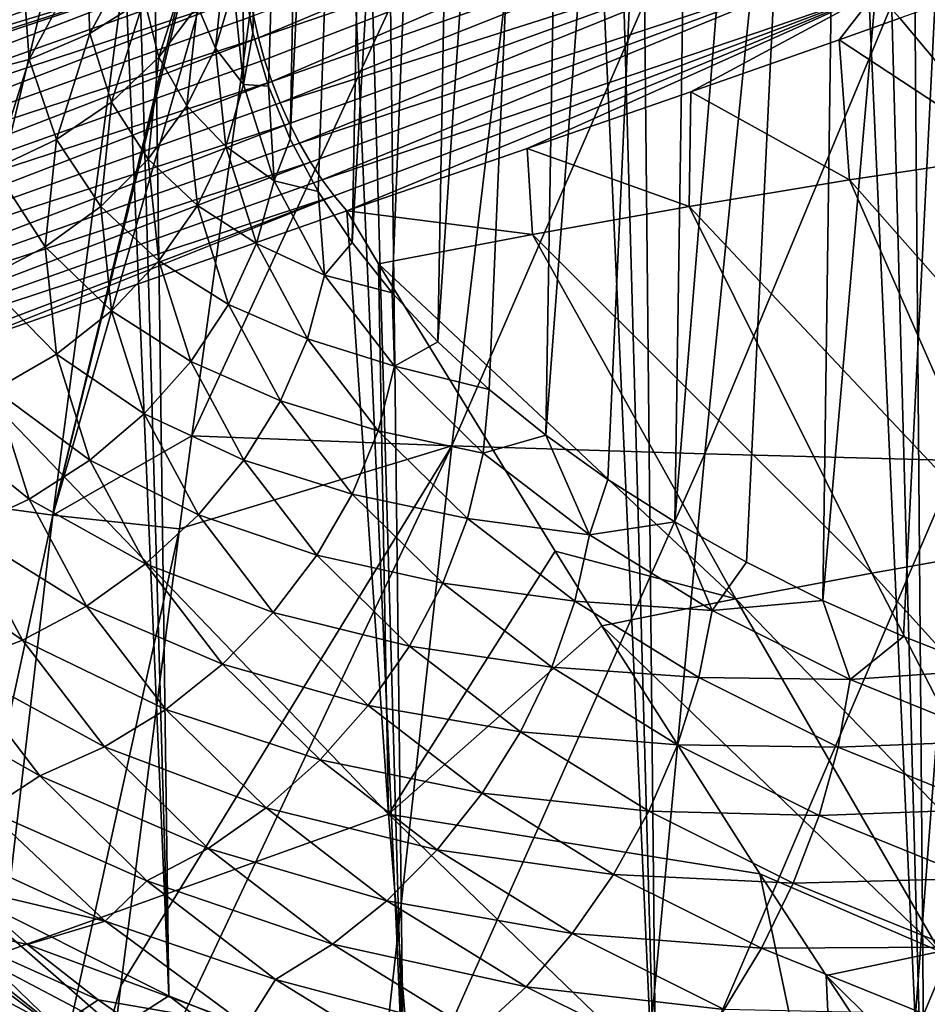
# Model space of a CAD drawing. Header units: metres. Extents: x -109 to 109, y -78 to 121.
# Tile 945 of 1056: x 67.61 to 71.49, y -49.6 to -45.38. Entities that reach past the tile are written whole.
import ezdxf

# ---------------------------------------------------------------- set-up
doc = ezdxf.new("R2010")
doc.units = ezdxf.units.M
doc.layers.add('solid_508554_SW0001', color=7, linetype='CONTINUOUS')

msp = doc.modelspace()

# ---------------------------------------------------------------- linework, layer by layer
at = {"layer": 'solid_508554_SW0001'}
for points in [[(68.245537, -49.560249, 18.027895), (67.310005, -16.800196, -0.912097), (66.841629, -16.553415, -0.48466)], [(67.332489, -49.103725, 18.818617), (68.245537, -49.560249, 18.027895), (66.841629, -16.553415, -0.48466)], [(68.245537, -49.560249, 18.027895), (67.803566, -17.034382, -1.31772), (67.310005, -16.800196, -0.912097)], [(69.249023, -49.966553, 17.324158), (68.320961, -17.255331, -1.700416), (67.803566, -17.034382, -1.31772)], [(68.245537, -49.560249, 18.027895), (69.249023, -49.966553, 17.324158), (67.803566, -17.034382, -1.31772)], [(69.249023, -49.966553, 17.324158), (68.860779, -17.462439, -2.059138), (68.320961, -17.255331, -1.700416)], [(70.331947, -50.318184, 16.715117), (69.421532, -17.655138, -2.392901), (68.860779, -17.462439, -2.059138)], [(69.249023, -49.966553, 17.324158), (70.331947, -50.318184, 16.715117), (68.860779, -17.462439, -2.059138)], [(70.331947, -50.318184, 16.715117), (70.001694, -17.832897, -2.70079), (69.421532, -17.655138, -2.392901)], [(71.482452, -50.61129, 16.207441), (70.599655, -17.995234, -2.981963), (70.001694, -17.832897, -2.70079)], [(70.331947, -50.318184, 16.715117), (71.482452, -50.61129, 16.207441), (70.001694, -17.832897, -2.70079)], [(71.482452, -50.61129, 16.207441), (71.213799, -18.141697, -3.235648), (70.599655, -17.995234, -2.981963)], [(72.687935, -50.842659, 15.806696), (71.84243, -18.271891, -3.461149), (71.213799, -18.141697, -3.235648)], [(71.482452, -50.61129, 16.207441), (72.687935, -50.842659, 15.806696), (71.213799, -18.141697, -3.235648)], [(68.604164, -45.437939, 25.167944), (68.563858, -45.207607, 25.566891), (68.798996, -35.694271, 19.568729)], [(68.604164, -45.437939, 25.167944), (68.798996, -35.694271, 19.568729), (68.955566, -36.138241, 18.799747)], [(68.671181, -45.66671, 24.771702), (68.604164, -45.437939, 25.167944), (68.955566, -36.138241, 18.799747)], [(68.764694, -45.893147, 24.379505), (68.671181, -45.66671, 24.771702), (68.955566, -36.138241, 18.799747)], [(68.764694, -45.893147, 24.379505), (68.955566, -36.138241, 18.799747), (69.214157, -36.570126, 18.051704)], [(68.884377, -46.116478, 23.992682), (68.764694, -45.893147, 24.379505), (69.214157, -36.570126, 18.051704)], [(69.029831, -46.335953, 23.612537), (68.884377, -46.116478, 23.992682), (69.214157, -36.570126, 18.051704)], [(69.029831, -46.335953, 23.612537), (69.214157, -36.570126, 18.051704), (69.571281, -36.984077, 17.334719)], [(69.200562, -46.550831, 23.240362), (69.029831, -46.335953, 23.612537), (69.571281, -36.984077, 17.334719)], [(69.395988, -46.76038, 22.877413), (69.200562, -46.550831, 23.240362), (69.571281, -36.984077, 17.334719)], [(69.395988, -46.76038, 22.877413), (69.571281, -36.984077, 17.334719), (70.022102, -37.3745, 16.658485)], [(69.615456, -46.96389, 22.52492), (69.395988, -46.76038, 22.877413), (70.022102, -37.3745, 16.658485)], [(69.858215, -47.160679, 22.184072), (69.615456, -46.96389, 22.52492), (70.022102, -37.3745, 16.658485)], [(69.858215, -47.160679, 22.184072), (70.022102, -37.3745, 16.658485), (70.560524, -37.736115, 16.03215)], [(70.123451, -47.350079, 21.856026), (69.858215, -47.160679, 22.184072), (70.560524, -37.736115, 16.03215)], [(70.410263, -47.531445, 21.541891), (70.123451, -47.350079, 21.856026), (70.560524, -37.736115, 16.03215)], [(70.410263, -47.531445, 21.541891), (70.560524, -37.736115, 16.03215), (71.179276, -38.06403, 15.464183)], [(70.717682, -47.704163, 21.242729), (70.410263, -47.531445, 21.541891), (71.179276, -38.06403, 15.464183)], [(71.044662, -47.867657, 20.959555), (70.717682, -47.704163, 21.242729), (71.179276, -38.06403, 15.464183)], [(71.044662, -47.867657, 20.959555), (71.179276, -38.06403, 15.464183), (71.869972, -38.353813, 14.962265)], [(71.390106, -48.021362, 20.693323), (71.044662, -47.867657, 20.959555), (71.869972, -38.353813, 14.962265)], [(71.752838, -48.164768, 20.444939), (71.390106, -48.021362, 20.693323), (71.869972, -38.353813, 14.962265)], [(66.649384, -47.327602, 7.110252), (67.284363, -41.944298, 4.706745), (67.86866, -42.051144, 4.541243)], [(67.198586, -47.426373, 6.964877), (66.649384, -47.327602, 7.110252), (67.86866, -42.051144, 4.541243)], [(67.198586, -47.426373, 6.964877), (67.86866, -42.051144, 4.541243), (68.455742, -42.135582, 4.418631)], [(67.74852, -47.502995, 6.863269), (67.198586, -47.426373, 6.964877), (68.455742, -42.135582, 4.418631)], [(67.74852, -47.502995, 6.863269), (68.455742, -42.135582, 4.418631), (69.03875, -42.196152, 4.342894)], [(67.74852, -47.502995, 6.863269), (69.03875, -42.196152, 4.342894), (69.007912, -42.405865, 4.438127)], [(68.798271, -43.855965, 5.099496), (67.74852, -47.502995, 6.863269), (69.007912, -42.405865, 4.438127)], [(66.856728, -45.617825, 45.870827), (67.717262, -45.311405, 46.398289), (66.790535, -42.517178, 43.757198)], [(68.798271, -43.855965, 5.099496), (68.343712, -47.162338, 6.62619), (67.74852, -47.502995, 6.863269)], [(69.846992, -43.912029, 5.027519), (68.343712, -47.162338, 6.62619), (68.798271, -43.855965, 5.099496)], [(69.846992, -43.912029, 5.027519), (69.456726, -47.205715, 6.558185), (68.343712, -47.162338, 6.62619)], [(69.846992, -43.912029, 5.027519), (70.869072, -43.95208, 4.978052), (69.456726, -47.205715, 6.558185)], [(70.869072, -43.95208, 4.978052), (70.539124, -47.240379, 6.507618), (69.456726, -47.205715, 6.558185)], [(70.869072, -43.95208, 4.978052), (71.892441, -43.982014, 4.935637), (70.539124, -47.240379, 6.507618)], [(71.892441, -43.982014, 4.935637), (71.622559, -47.268047, 6.46439), (70.539124, -47.240379, 6.507618)], [(68.606865, -45.365498, 47.069988), (68.628372, -45.45924, 47.08873), (70.940826, -44.486542, 48.439457)], [(68.628372, -45.45924, 47.08873), (70.980858, -44.65279, 48.47596), (70.940826, -44.486542, 48.439457)], [(68.628372, -45.45924, 47.08873), (68.654854, -45.552994, 47.099255), (70.980858, -44.65279, 48.47596)], [(68.654854, -45.552994, 47.099255), (68.686043, -45.645855, 47.101463), (70.980858, -44.65279, 48.47596)], [(68.686043, -45.645855, 47.101463), (71.035889, -44.818459, 48.485832), (70.980858, -44.65279, 48.47596)], [(68.686043, -45.645855, 47.101463), (68.721649, -45.736938, 47.095333), (71.035889, -44.818459, 48.485832)], [(68.721649, -45.736938, 47.095333), (71.104256, -44.978485, 48.468777), (71.035889, -44.818459, 48.485832)], [(67.892853, -45.095074, 29.264925), (68.145653, -44.996883, 29.113388), (67.907677, -45.440952, 28.344238)], [(67.907677, -45.440952, 28.344238), (68.145653, -44.996883, 29.113388), (68.140182, -45.292431, 28.201424)], [(68.721649, -45.736938, 47.095333), (68.761322, -45.825367, 47.080929), (71.104256, -44.978485, 48.468777)], [(68.761322, -45.825367, 47.080929), (68.804695, -45.910286, 47.05838), (71.104256, -44.978485, 48.468777)], [(68.804695, -45.910286, 47.05838), (71.183861, -45.127972, 48.425316), (71.104256, -44.978485, 48.468777)], [(68.573975, -45.093288, 46.966656), (65.991585, -45.928242, 45.334877), (65.11824, -46.244179, 44.788204)], [(65.124092, -46.415909, 44.878075), (68.573975, -45.093288, 46.966656), (65.11824, -46.244179, 44.788204)], [(65.124092, -46.415909, 44.878075), (68.579536, -45.181641, 47.008656), (68.573975, -45.093288, 46.966656)], [(68.573975, -45.093288, 46.966656), (66.856728, -45.617825, 45.870827), (65.991585, -45.928242, 45.334877)], [(68.573975, -45.093288, 46.966656), (67.717262, -45.311405, 46.398289), (66.856728, -45.617825, 45.870827)], [(67.619415, -45.152584, 29.400717), (67.892853, -45.095074, 29.264925), (67.647675, -45.552578, 28.472502)], [(67.647675, -45.552578, 28.472502), (67.892853, -45.095074, 29.264925), (67.907677, -45.440952, 28.344238)], [(68.367165, -45.322571, 27.15403), (68.488846, -45.081661, 27.000174), (68.444717, -45.502663, 26.270975)], [(68.488846, -45.081661, 27.000174), (68.521362, -45.241936, 26.120443), (68.444717, -45.502663, 26.270975)], [(68.140182, -45.292431, 28.201424), (68.339584, -45.110603, 28.047504), (68.20298, -45.541851, 27.30056)], [(68.20298, -45.541851, 27.30056), (68.339584, -45.110603, 28.047504), (68.367165, -45.322571, 27.15403)], [(68.804695, -45.910286, 47.05838), (68.851341, -45.990887, 47.027908), (71.183861, -45.127972, 48.425316)], [(68.851341, -45.990887, 47.027908), (68.900818, -46.066395, 46.989807), (71.183861, -45.127972, 48.425316)], [(68.900818, -46.066395, 46.989807), (71.27227, -45.262356, 48.356773), (71.183861, -45.127972, 48.425316)], [(65.124092, -46.415909, 44.878075), (68.590538, -45.272667, 47.043213), (68.579536, -45.181641, 47.008656)], [(67.331947, -45.168022, 29.517487), (67.619415, -45.152584, 29.400717), (67.366455, -45.624622, 28.583118)], [(67.366455, -45.624622, 28.583118), (67.619415, -45.152584, 29.400717), (67.647675, -45.552578, 28.472502)], [(68.565071, -45.658932, 25.398184), (68.521362, -45.241936, 26.120443), (68.563858, -45.207607, 25.566891)], [(68.565071, -45.658932, 25.398184), (68.563858, -45.207607, 25.566891), (68.604164, -45.437939, 25.167944)], [(68.444717, -45.502663, 26.270975), (68.521362, -45.241936, 26.120443), (68.565071, -45.658932, 25.398184)], [(68.900818, -46.066395, 46.989807), (68.952652, -46.136082, 46.944439), (71.27227, -45.262356, 48.356773)], [(68.952652, -46.136082, 46.944439), (69.006248, -46.199604, 46.892498), (71.27227, -45.262356, 48.356773)], [(71.27227, -45.262356, 48.356773), (69.006248, -46.199604, 46.892498), (69.778801, -45.93314, 47.350773)], [(71.27227, -45.262356, 48.356773), (69.778801, -45.93314, 47.350773), (70.478867, -45.690552, 47.759609)], [(71.27227, -45.262356, 48.356773), (70.478867, -45.690552, 47.759609), (71.114143, -45.467396, 48.122837)], [(71.27227, -45.262356, 48.356773), (71.114143, -45.467396, 48.122837), (71.37355, -45.37508, 48.269058)], [(71.864639, -45.961777, 47.679199), (71.693451, -45.26009, 48.447823), (71.37355, -45.37508, 48.269058)], [(65.151794, -46.5979, 44.939117), (68.590538, -45.272667, 47.043213), (65.124092, -46.415909, 44.878075)], [(65.151794, -46.5979, 44.939117), (68.606865, -45.365498, 47.069988), (68.590538, -45.272667, 47.043213)], [(67.907677, -45.440952, 28.344238), (68.140182, -45.292431, 28.201424), (68.000244, -45.734219, 27.436228)], [(68.000244, -45.734219, 27.436228), (68.140182, -45.292431, 28.201424), (68.20298, -45.541851, 27.30056)], [(68.20298, -45.541851, 27.30056), (68.367165, -45.322571, 27.15403), (68.322372, -45.749966, 26.413755)], [(68.367165, -45.322571, 27.15403), (68.444717, -45.502663, 26.270975), (68.322372, -45.749966, 26.413755)], [(65.151794, -46.5979, 44.939117), (68.628372, -45.45924, 47.08873), (68.606865, -45.365498, 47.069988)], [(71.864639, -45.961777, 47.679199), (71.37355, -45.37508, 48.269058), (71.114143, -45.467396, 48.122837)], [(68.565071, -45.658932, 25.398184), (68.604164, -45.437939, 25.167944), (68.671181, -45.66671, 24.771702)], [(65.200325, -46.783283, 44.969017), (68.628372, -45.45924, 47.08873), (65.151794, -46.5979, 44.939117)], [(65.200325, -46.783283, 44.969017), (68.654854, -45.552994, 47.099255), (68.628372, -45.45924, 47.08873)], [(67.647675, -45.552578, 28.472502), (67.907677, -45.440952, 28.344238), (67.76384, -45.895023, 27.557758)], [(67.76384, -45.895023, 27.557758), (67.907677, -45.440952, 28.344238), (68.000244, -45.734219, 27.436228)], [(71.157639, -46.06699, 47.452095), (71.114143, -45.467396, 48.122837), (70.478867, -45.690552, 47.759609)], [(71.157639, -46.06699, 47.452095), (71.864639, -45.961777, 47.679199), (71.114143, -45.467396, 48.122837)], [(68.322372, -45.749966, 26.413755), (68.444717, -45.502663, 26.270975), (68.488846, -45.923668, 25.541777)], [(68.488846, -45.923668, 25.541777), (68.444717, -45.502663, 26.270975), (68.565071, -45.658932, 25.398184)], [(65.200325, -46.783283, 44.969017), (68.686043, -45.645855, 47.101463), (68.654854, -45.552994, 47.099255)], [(67.366455, -45.624622, 28.583118), (67.647675, -45.552578, 28.472502), (67.499489, -46.020393, 27.662224)], [(67.499489, -46.020393, 27.662224), (67.647675, -45.552578, 28.472502), (67.76384, -45.895023, 27.557758)], [(68.000244, -45.734219, 27.436228), (68.20298, -45.541851, 27.30056), (68.15728, -45.977879, 26.54534)], [(68.20298, -45.541851, 27.30056), (68.322372, -45.749966, 26.413755), (68.15728, -45.977879, 26.54534)], [(65.267853, -46.965076, 44.966652), (68.686043, -45.645855, 47.101463), (65.200325, -46.783283, 44.969017)], [(65.267853, -46.965076, 44.966652), (68.721649, -45.736938, 47.095333), (68.686043, -45.645855, 47.101463)], [(68.488846, -45.923668, 25.541777), (68.565071, -45.658932, 25.398184), (68.695717, -46.071362, 24.683836)], [(68.695717, -46.071362, 24.683836), (68.565071, -45.658932, 25.398184), (68.671181, -45.66671, 24.771702)], [(68.695717, -46.071362, 24.683836), (68.671181, -45.66671, 24.771702), (68.764694, -45.893147, 24.379505)], [(70.471489, -46.18121, 47.203732), (70.478867, -45.690552, 47.759609), (69.778801, -45.93314, 47.350773)], [(70.471489, -46.18121, 47.203732), (71.157639, -46.06699, 47.452095), (70.478867, -45.690552, 47.759609)], [(67.76384, -45.895023, 27.557758), (68.000244, -45.734219, 27.436228), (67.953423, -46.180897, 26.662554)], [(68.000244, -45.734219, 27.436228), (68.15728, -45.977879, 26.54534), (67.953423, -46.180897, 26.662554)], [(65.267853, -46.965076, 44.966652), (68.761322, -45.825367, 47.080929), (68.721649, -45.736938, 47.095333)], [(68.15728, -45.977879, 26.54534), (68.322372, -45.749966, 26.413755), (68.367165, -46.177364, 25.673481)], [(68.367165, -46.177364, 25.673481), (68.322372, -45.749966, 26.413755), (68.488846, -45.923668, 25.541777)], [(65.351837, -47.136448, 44.93211), (68.761322, -45.825367, 47.080929), (65.267853, -46.965076, 44.966652)], [(65.351837, -47.136448, 44.93211), (68.804695, -45.910286, 47.05838), (68.761322, -45.825367, 47.080929)], [(67.499489, -46.020393, 27.662224), (67.76384, -45.895023, 27.557758), (67.715721, -46.35413, 26.762568)], [(67.76384, -45.895023, 27.557758), (67.953423, -46.180897, 26.662554), (67.715721, -46.35413, 26.762568)], [(68.695717, -46.071362, 24.683836), (68.764694, -45.893147, 24.379505), (68.884377, -46.116478, 23.992682)], [(65.351837, -47.136448, 44.93211), (68.851341, -45.990887, 47.027908), (68.804695, -45.910286, 47.05838)], [(68.367165, -46.177364, 25.673481), (68.488846, -45.923668, 25.541777), (68.620743, -46.340057, 24.820566)], [(68.620743, -46.340057, 24.820566), (68.488846, -45.923668, 25.541777), (68.695717, -46.071362, 24.683836)], [(69.802025, -46.301357, 46.939999), (69.778801, -45.93314, 47.350773), (69.006248, -46.199604, 46.892498)], [(69.802025, -46.301357, 46.939999), (70.471489, -46.18121, 47.203732), (69.778801, -45.93314, 47.350773)], [(67.953423, -46.180897, 26.662554), (68.15728, -45.977879, 26.54534), (68.20298, -46.413902, 25.790121)], [(68.20298, -46.413902, 25.790121), (68.15728, -45.977879, 26.54534), (68.367165, -46.177364, 25.673481)], [(72.466499, -47.548351, 45.92551), (71.864639, -45.961777, 47.679199), (71.157639, -46.06699, 47.452095)], [(65.449127, -47.290947, 44.866692), (68.851341, -45.990887, 47.027908), (65.351837, -47.136448, 44.93211)], [(65.449127, -47.290947, 44.866692), (68.900818, -46.066395, 46.989807), (68.851341, -45.990887, 47.027908)], [(67.499489, -46.020393, 27.662224), (67.715721, -46.35413, 26.762568), (67.449913, -46.493389, 26.84297)], [(65.449127, -47.290947, 44.866692), (68.952652, -46.136082, 46.944439), (68.900818, -46.066395, 46.989807)], [(68.620743, -46.340057, 24.820566), (68.695717, -46.071362, 24.683836), (68.911865, -46.474705, 23.985228)], [(68.911865, -46.474705, 23.985228), (68.695717, -46.071362, 24.683836), (68.884377, -46.116478, 23.992682)], [(71.851166, -47.645359, 45.733562), (71.157639, -46.06699, 47.452095), (70.471489, -46.18121, 47.203732)], [(71.851166, -47.645359, 45.733562), (72.466499, -47.548351, 45.92551), (71.157639, -46.06699, 47.452095)], [(65.449127, -47.290947, 44.866692), (65.556076, -47.422787, 44.772839), (68.952652, -46.136082, 46.944439)], [(68.952652, -46.136082, 46.944439), (65.556076, -47.422787, 44.772839), (67.281921, -46.803471, 45.845932)], [(68.952652, -46.136082, 46.944439), (67.281921, -46.803471, 45.845932), (69.006248, -46.199604, 46.892498)], [(68.911865, -46.474705, 23.985228), (68.884377, -46.116478, 23.992682), (69.029831, -46.335953, 23.612537)], [(67.715721, -46.35413, 26.762568), (67.953423, -46.180897, 26.662554), (68.000244, -46.627579, 25.88888)], [(68.000244, -46.627579, 25.88888), (67.953423, -46.180897, 26.662554), (68.20298, -46.413902, 25.790121)], [(68.20298, -46.413902, 25.790121), (68.367165, -46.177364, 25.673481), (68.501068, -46.600079, 24.941319)], [(68.501068, -46.600079, 24.941319), (68.367165, -46.177364, 25.673481), (68.620743, -46.340057, 24.820566)], [(71.253944, -47.750553, 45.523529), (70.471489, -46.18121, 47.203732), (69.802025, -46.301357, 46.939999)], [(71.253944, -47.750553, 45.523529), (71.851166, -47.645359, 45.733562), (70.471489, -46.18121, 47.203732)], [(69.006248, -46.199604, 46.892498), (67.281921, -46.803471, 45.845932), (69.185844, -48.782421, 43.951946)], [(69.143112, -46.426487, 46.666122), (69.006248, -46.199604, 46.892498), (69.185844, -48.782421, 43.951946)], [(69.802025, -46.301357, 46.939999), (69.006248, -46.199604, 46.892498), (69.143112, -46.426487, 46.666122)], [(70.671219, -47.861031, 45.300331), (69.802025, -46.301357, 46.939999), (69.143112, -46.426487, 46.666122)], [(70.671219, -47.861031, 45.300331), (71.253944, -47.750553, 45.523529), (69.802025, -46.301357, 46.939999)], [(67.449913, -46.493389, 26.84297), (67.715721, -46.35413, 26.762568), (67.76384, -46.813232, 25.967377)], [(67.76384, -46.813232, 25.967377), (67.715721, -46.35413, 26.762568), (68.000244, -46.627579, 25.88888)], [(68.501068, -46.600079, 24.941319), (68.620743, -46.340057, 24.820566), (68.838966, -46.747272, 24.115248)], [(68.838966, -46.747272, 24.115248), (68.620743, -46.340057, 24.820566), (68.911865, -46.474705, 23.985228)], [(68.911865, -46.474705, 23.985228), (69.029831, -46.335953, 23.612537), (69.200562, -46.550831, 23.240362)], [(68.000244, -46.627579, 25.88888), (68.20298, -46.413902, 25.790121), (68.339584, -46.845154, 25.043177)], [(68.339584, -46.845154, 25.043177), (68.20298, -46.413902, 25.790121), (68.501068, -46.600079, 24.941319)], [(69.898285, -47.656357, 45.404556), (69.143112, -46.426487, 46.666122), (69.185844, -48.782421, 43.951946)], [(70.671219, -47.861031, 45.300331), (69.143112, -46.426487, 46.666122), (69.898285, -47.656357, 45.404556)], [(68.838966, -46.747272, 24.115248), (68.911865, -46.474705, 23.985228), (69.211151, -46.864536, 23.310015)], [(69.211151, -46.864536, 23.310015), (68.911865, -46.474705, 23.985228), (69.200562, -46.550831, 23.240362)], [(67.499489, -46.966385, 26.023718), (67.449913, -46.493389, 26.84297), (67.76384, -46.813232, 25.967377)], [(69.211151, -46.864536, 23.310015), (69.200562, -46.550831, 23.240362), (69.395988, -46.76038, 22.877413)], [(68.339584, -46.845154, 25.043177), (68.501068, -46.600079, 24.941319), (68.72261, -47.013481, 24.225286)], [(68.72261, -47.013481, 24.225286), (68.501068, -46.600079, 24.941319), (68.838966, -46.747272, 24.115248)], [(67.76384, -46.813232, 25.967377), (68.000244, -46.627579, 25.88888), (68.140182, -47.069366, 25.123684)], [(68.140182, -47.069366, 25.123684), (68.000244, -46.627579, 25.88888), (68.339584, -46.845154, 25.043177)], [(68.72261, -47.013481, 24.225286), (68.838966, -46.747272, 24.115248), (69.141129, -47.140854, 23.433548)], [(69.141129, -47.140854, 23.433548), (68.838966, -46.747272, 24.115248), (69.211151, -46.864536, 23.310015)], [(69.211151, -46.864536, 23.310015), (69.395988, -46.76038, 22.877413), (69.615456, -46.96389, 22.52492)], [(69.185844, -48.782421, 43.951946), (67.281921, -46.803471, 45.845932), (67.459778, -49.401554, 42.890537)], [(67.499489, -46.966385, 26.023718), (67.76384, -46.813232, 25.967377), (67.907677, -47.267307, 25.180899)], [(67.907677, -47.267307, 25.180899), (67.76384, -46.813232, 25.967377), (68.140182, -47.069366, 25.123684)], [(68.140182, -47.069366, 25.123684), (68.339584, -46.845154, 25.043177), (68.565598, -47.266899, 24.312689)], [(68.565598, -47.266899, 24.312689), (68.339584, -46.845154, 25.043177), (68.72261, -47.013481, 24.225286)], [(69.141129, -47.140854, 23.433548), (69.211151, -46.864536, 23.310015), (69.590294, -47.236595, 22.665592)], [(69.590294, -47.236595, 22.665592), (69.211151, -46.864536, 23.310015), (69.615456, -46.96389, 22.52492)], [(67.213554, -47.083344, 26.056541), (67.499489, -46.966385, 26.023718), (67.647675, -47.4342, 25.21344)], [(67.647675, -47.4342, 25.21344), (67.499489, -46.966385, 26.023718), (67.907677, -47.267307, 25.180899)], [(69.590294, -47.236595, 22.665592), (69.615456, -46.96389, 22.52492), (69.858215, -47.160679, 22.184072)], [(68.565598, -47.266899, 24.312689), (68.72261, -47.013481, 24.225286), (69.029366, -47.413036, 23.533232)], [(69.029366, -47.413036, 23.533232), (68.72261, -47.013481, 24.225286), (69.141129, -47.140854, 23.433548)], [(67.907677, -47.267307, 25.180899), (68.140182, -47.069366, 25.123684), (68.371719, -47.501415, 24.375347)], [(68.371719, -47.501415, 24.375347), (68.140182, -47.069366, 25.123684), (68.565598, -47.266899, 24.312689)], [(67.366455, -47.566017, 25.220524), (67.213554, -47.083344, 26.056541), (67.647675, -47.4342, 25.21344)], [(68.343712, -47.162338, 6.62619), (68.291199, -47.560478, 6.811786), (67.74852, -47.502995, 6.863269)], [(69.456726, -47.205715, 6.558185), (68.291199, -47.560478, 6.811786), (68.343712, -47.162338, 6.62619)], [(69.029366, -47.413036, 23.533232), (69.141129, -47.140854, 23.433548), (69.523918, -47.516483, 22.782934)], [(69.523918, -47.516483, 22.782934), (69.141129, -47.140854, 23.433548), (69.590294, -47.236595, 22.665592)], [(70.045143, -47.5868, 22.059021), (69.590294, -47.236595, 22.665592), (69.858215, -47.160679, 22.184072)], [(70.045143, -47.5868, 22.059021), (69.858215, -47.160679, 22.184072), (70.123451, -47.350079, 21.856026)], [(69.456726, -47.205715, 6.558185), (67.923683, -50.457726, 8.173759), (68.040215, -49.516781, 7.729228)], [(69.456726, -47.205715, 6.558185), (69.093819, -50.487083, 8.109516), (67.923683, -50.457726, 8.173759)], [(69.456726, -47.205715, 6.558185), (68.040215, -49.516781, 7.729228), (68.291199, -47.560478, 6.811786)], [(69.456726, -47.205715, 6.558185), (70.539124, -47.240379, 6.507618), (69.093819, -50.487083, 8.109516)], [(70.539124, -47.240379, 6.507618), (70.232323, -50.513432, 8.055552), (69.093819, -50.487083, 8.109516)], [(69.523918, -47.516483, 22.782934), (69.590294, -47.236595, 22.665592), (70.045143, -47.5868, 22.059021)], [(70.539124, -47.240379, 6.507618), (71.622559, -47.268047, 6.46439), (70.232323, -50.513432, 8.055552)], [(67.647675, -47.4342, 25.21344), (67.907677, -47.267307, 25.180899), (68.145653, -47.711372, 24.411749)], [(68.145653, -47.711372, 24.411749), (67.907677, -47.267307, 25.180899), (68.371719, -47.501415, 24.375347)], [(68.371719, -47.501415, 24.375347), (68.565598, -47.266899, 24.312689), (68.87854, -47.674522, 23.606665)], [(68.87854, -47.674522, 23.606665), (68.565598, -47.266899, 24.312689), (69.029366, -47.413036, 23.533232)], [(71.622559, -47.268047, 6.46439), (71.371605, -50.537846, 8.010161), (70.232323, -50.513432, 8.055552)], [(71.622559, -47.268047, 6.46439), (72.70639, -47.290043, 6.427375), (71.371605, -50.537846, 8.010161)], [(72.70639, -47.290043, 6.427375), (72.511253, -50.559204, 7.973193), (71.371605, -50.537846, 8.010161)], [(70.045143, -47.5868, 22.059021), (70.123451, -47.350079, 21.856026), (70.410263, -47.531445, 21.541891)], [(68.87854, -47.674522, 23.606665), (69.029366, -47.413036, 23.533232), (69.417961, -47.794373, 22.872738)], [(69.417961, -47.794373, 22.872738), (69.029366, -47.413036, 23.533232), (69.523918, -47.516483, 22.782934)], [(66.605026, -52.782047, 9.457336), (67.198586, -47.426373, 6.964877), (67.74852, -47.502995, 6.863269)], [(67.366455, -47.566017, 25.220524), (67.647675, -47.4342, 25.21344), (67.892853, -47.891705, 24.421017)], [(67.892853, -47.891705, 24.421017), (67.647675, -47.4342, 25.21344), (68.145653, -47.711372, 24.411749)], [(67.123322, -52.852509, 9.373335), (66.605026, -52.782047, 9.457336), (67.74852, -47.502995, 6.863269)], [(67.123322, -52.852509, 9.373335), (67.74852, -47.502995, 6.863269), (68.291199, -47.560478, 6.811786)], [(68.145653, -47.711372, 24.411749), (68.371719, -47.501415, 24.375347), (68.692314, -47.919003, 23.652071)], [(68.692314, -47.919003, 23.652071), (68.371719, -47.501415, 24.375347), (68.87854, -47.674522, 23.606665)], [(69.417961, -47.794373, 22.872738), (69.523918, -47.516483, 22.782934), (69.983139, -47.870052, 22.170538)], [(69.983139, -47.870052, 22.170538), (69.523918, -47.516483, 22.782934), (70.045143, -47.5868, 22.059021)], [(70.570717, -47.911312, 21.49695), (70.045143, -47.5868, 22.059021), (70.410263, -47.531445, 21.541891)], [(70.570717, -47.911312, 21.49695), (70.410263, -47.531445, 21.541891), (70.717682, -47.704163, 21.242729)], [(67.070793, -47.659584, 25.201977), (67.366455, -47.566017, 25.220524), (67.619415, -48.038059, 24.402925)], [(67.123322, -52.852509, 9.373335), (68.291199, -47.560478, 6.811786), (68.040215, -49.516781, 7.729228)], [(67.619415, -48.038059, 24.402925), (67.366455, -47.566017, 25.220524), (67.892853, -47.891705, 24.421017)], [(69.983139, -47.870052, 22.170538), (70.045143, -47.5868, 22.059021), (70.570717, -47.911312, 21.49695)], [(67.331947, -48.146904, 24.357912), (67.070793, -47.659584, 25.201977), (67.619415, -48.038059, 24.402925)], [(70.09848, -47.976116, 45.066521), (69.898285, -47.656357, 45.404556), (69.185844, -48.782421, 43.951946)], [(70.671219, -47.861031, 45.300331), (69.898285, -47.656357, 45.404556), (70.09848, -47.976116, 45.066521)], [(72.546455, -49.180477, 43.9786), (71.851166, -47.645359, 45.733562), (71.253944, -47.750553, 45.523529)], [(67.892853, -47.891705, 24.421017), (68.145653, -47.711372, 24.411749), (68.475159, -48.140572, 23.668356)], [(68.475159, -48.140572, 23.668356), (68.145653, -47.711372, 24.411749), (68.692314, -47.919003, 23.652071)], [(68.692314, -47.919003, 23.652071), (68.87854, -47.674522, 23.606665), (69.274994, -48.063557, 22.932835)], [(69.274994, -48.063557, 22.932835), (68.87854, -47.674522, 23.606665), (69.417961, -47.794373, 22.872738)], [(70.570717, -47.911312, 21.49695), (70.717682, -47.704163, 21.242729), (71.044662, -47.867657, 20.959555)], [(72.039284, -49.273464, 43.804016), (71.253944, -47.750553, 45.523529), (70.671219, -47.861031, 45.300331)], [(72.039284, -49.273464, 43.804016), (72.546455, -49.180477, 43.9786), (71.253944, -47.750553, 45.523529)], [(69.274994, -48.063557, 22.932835), (69.417961, -47.794373, 22.872738), (69.884155, -48.153313, 22.25104)], [(69.884155, -48.153313, 22.25104), (69.417961, -47.794373, 22.872738), (69.983139, -47.870052, 22.170538)], [(69.884155, -48.153313, 22.25104), (69.983139, -47.870052, 22.170538), (70.513756, -48.197681, 21.603065)], [(70.513756, -48.197681, 21.603065), (69.983139, -47.870052, 22.170538), (70.570717, -47.911312, 21.49695)], [(71.544609, -49.371082, 43.618446), (70.671219, -47.861031, 45.300331), (70.09848, -47.976116, 45.066521)], [(71.161247, -48.206577, 20.985533), (70.570717, -47.911312, 21.49695), (71.044662, -47.867657, 20.959555)], [(71.544609, -49.371082, 43.618446), (72.039284, -49.273464, 43.804016), (70.671219, -47.861031, 45.300331)], [(71.161247, -48.206577, 20.985533), (71.044662, -47.867657, 20.959555), (71.390106, -48.021362, 20.693323)], [(67.619415, -48.038059, 24.402925), (67.892853, -47.891705, 24.421017), (68.23233, -48.333889, 23.655128)], [(68.23233, -48.333889, 23.655128), (67.892853, -47.891705, 24.421017), (68.475159, -48.140572, 23.668356)], [(68.475159, -48.140572, 23.668356), (68.692314, -47.919003, 23.652071), (69.098442, -48.317543, 22.961777)], [(69.098442, -48.317543, 22.961777), (68.692314, -47.919003, 23.652071), (69.274994, -48.063557, 22.932835)], [(70.513756, -48.197681, 21.603065), (70.570717, -47.911312, 21.49695), (71.161247, -48.206577, 20.985533)], [(70.775215, -49.037571, 43.91235), (70.09848, -47.976116, 45.066521), (69.185844, -48.782421, 43.951946)], [(71.544609, -49.371082, 43.618446), (70.09848, -47.976116, 45.066521), (70.775215, -49.037571, 43.91235)], [(67.331947, -48.146904, 24.357912), (67.619415, -48.038059, 24.402925), (67.969681, -48.494293, 23.612705)], [(67.969681, -48.494293, 23.612705), (67.619415, -48.038059, 24.402925), (68.23233, -48.333889, 23.655128)], [(71.161247, -48.206577, 20.985533), (71.390106, -48.021362, 20.693323), (71.752838, -48.164768, 20.444939)], [(69.098442, -48.317543, 22.961777), (69.274994, -48.063557, 22.932835), (69.750595, -48.429741, 22.298586)], [(69.750595, -48.429741, 22.298586), (69.274994, -48.063557, 22.932835), (69.884155, -48.153313, 22.25104)], [(67.69355, -48.617905, 23.542112), (67.069984, -48.264435, 24.202501), (67.331947, -48.146904, 24.357912)], [(67.69355, -48.617905, 23.542112), (67.331947, -48.146904, 24.357912), (67.969681, -48.494293, 23.612705)], [(68.23233, -48.333889, 23.655128), (68.475159, -48.140572, 23.668356), (68.892593, -48.550198, 22.958864)], [(68.892593, -48.550198, 22.958864), (68.475159, -48.140572, 23.668356), (69.098442, -48.317543, 22.961777)], [(69.750595, -48.429741, 22.298586), (69.884155, -48.153313, 22.25104), (70.422836, -48.48592, 21.67495)], [(70.422836, -48.48592, 21.67495), (69.884155, -48.153313, 22.25104), (70.513756, -48.197681, 21.603065)], [(71.810272, -48.469364, 20.530376), (71.161247, -48.206577, 20.985533), (71.752838, -48.164768, 20.444939)], [(70.422836, -48.48592, 21.67495), (70.513756, -48.197681, 21.603065), (71.109962, -48.495785, 21.086737)], [(71.109962, -48.495785, 21.086737), (70.513756, -48.197681, 21.603065), (71.161247, -48.206577, 20.985533)], [(71.109962, -48.495785, 21.086737), (71.161247, -48.206577, 20.985533), (71.810272, -48.469364, 20.530376)], [(67.69355, -48.617905, 23.542112), (67.468269, -48.764942, 23.335598), (67.069984, -48.264435, 24.202501)], [(67.969681, -48.494293, 23.612705), (68.23233, -48.333889, 23.655128), (68.662392, -48.755913, 22.924168)], [(68.662392, -48.755913, 22.924168), (68.23233, -48.333889, 23.655128), (68.892593, -48.550198, 22.958864)], [(68.892593, -48.550198, 22.958864), (69.098442, -48.317543, 22.961777), (69.58567, -48.692673, 22.312029)], [(69.58567, -48.692673, 22.312029), (69.098442, -48.317543, 22.961777), (69.750595, -48.429741, 22.298586)], [(69.58567, -48.692673, 22.312029), (69.750595, -48.429741, 22.298586), (70.300148, -48.769062, 21.710865)], [(70.300148, -48.769062, 21.710865), (69.750595, -48.429741, 22.298586), (70.422836, -48.48592, 21.67495)], [(71.765221, -48.761093, 20.627207), (71.109962, -48.495785, 21.086737), (71.810272, -48.469364, 20.530376)], [(67.69355, -48.617905, 23.542112), (67.969681, -48.494293, 23.612705), (68.413406, -48.929718, 22.858522)], [(68.413406, -48.929718, 22.858522), (67.969681, -48.494293, 23.612705), (68.662392, -48.755913, 22.924168)], [(70.300148, -48.769062, 21.710865), (70.422836, -48.48592, 21.67495), (71.028099, -48.788548, 21.150778)], [(71.028099, -48.788548, 21.150778), (70.422836, -48.48592, 21.67495), (71.109962, -48.495785, 21.086737)], [(71.028099, -48.788548, 21.150778), (71.109962, -48.495785, 21.086737), (71.765221, -48.761093, 20.627207)], [(68.662392, -48.755913, 22.924168), (68.892593, -48.550198, 22.958864), (69.393372, -48.935764, 22.291046)], [(69.393372, -48.935764, 22.291046), (68.892593, -48.550198, 22.958864), (69.58567, -48.692673, 22.312029)], [(68.151634, -49.067429, 22.763515), (67.468269, -48.764942, 23.335598), (67.69355, -48.617905, 23.542112)], [(68.151634, -49.067429, 22.763515), (67.69355, -48.617905, 23.542112), (68.413406, -48.929718, 22.858522)], [(69.393372, -48.935764, 22.291046), (69.58567, -48.692673, 22.312029), (70.148651, -49.040287, 21.709948)], [(70.148651, -49.040287, 21.709948), (69.58567, -48.692673, 22.312029), (70.300148, -48.769062, 21.710865)], [(67.468269, -48.764942, 23.335598), (67.972618, -49.241127, 22.510824), (67.116852, -48.846138, 23.194962)], [(68.151634, -49.067429, 22.763515), (67.972618, -49.241127, 22.510824), (67.468269, -48.764942, 23.335598)], [(68.413406, -48.929718, 22.858522), (68.662392, -48.755913, 22.924168), (69.178322, -49.153145, 22.236141)], [(69.178322, -49.153145, 22.236141), (68.662392, -48.755913, 22.924168), (69.393372, -48.935764, 22.291046)], [(70.148651, -49.040287, 21.709948), (70.300148, -48.769062, 21.710865), (70.917625, -49.077805, 21.176111)], [(70.917625, -49.077805, 21.176111), (70.300148, -48.769062, 21.710865), (71.028099, -48.788548, 21.150778)], [(71.693306, -49.057888, 20.684269), (71.028099, -48.788548, 21.150778), (71.765221, -48.761093, 20.627207)], [(69.185844, -48.782421, 43.951946), (67.459778, -49.401554, 42.890537), (69.388641, -51.271824, 40.905613)], [(71.112198, -50.645119, 41.965801), (69.185844, -48.782421, 43.951946), (69.388641, -51.271824, 40.905613)], [(70.775215, -49.037571, 43.91235), (69.185844, -48.782421, 43.951946), (71.112198, -50.645119, 41.965801)], [(70.917625, -49.077805, 21.176111), (71.028099, -48.788548, 21.150778), (71.693306, -49.057888, 20.684269)], [(67.972618, -49.241127, 22.510824), (67.365395, -49.097008, 22.760443), (67.116852, -48.846138, 23.194962)], [(68.151634, -49.067429, 22.763515), (68.413406, -48.929718, 22.858522), (68.945724, -49.339573, 22.14864)], [(68.945724, -49.339573, 22.14864), (68.413406, -48.929718, 22.858522), (69.178322, -49.153145, 22.236141)], [(69.178322, -49.153145, 22.236141), (69.393372, -48.935764, 22.291046), (69.972008, -49.293045, 21.672218)], [(69.972008, -49.293045, 21.672218), (69.393372, -48.935764, 22.291046), (70.148651, -49.040287, 21.709948)], [(69.972008, -49.293045, 21.672218), (70.148651, -49.040287, 21.709948), (70.781219, -49.356571, 21.162127)], [(70.781219, -49.356571, 21.162127), (70.148651, -49.040287, 21.709948), (70.917625, -49.077805, 21.176111)], [(71.058632, -49.473042, 43.423798), (70.775215, -49.037571, 43.91235), (71.112198, -50.645119, 41.965801)], [(71.544609, -49.371082, 43.618446), (70.775215, -49.037571, 43.91235), (71.058632, -49.473042, 43.423798)], [(71.596268, -49.352581, 20.700184), (70.917625, -49.077805, 21.176111), (71.693306, -49.057888, 20.684269)], [(68.021141, -49.703934, 18.396936), (67.332489, -49.103725, 18.818617), (67.162247, -49.252155, 19.179438)], [(67.194008, -49.240417, 22.464653), (67.365395, -49.097008, 22.760443), (67.640831, -49.340855, 22.338091)], [(68.021141, -49.703934, 18.396936), (68.245537, -49.560249, 18.027895), (67.332489, -49.103725, 18.818617)], [(67.972618, -49.241127, 22.510824), (67.640831, -49.340855, 22.338091), (67.365395, -49.097008, 22.760443)], [(68.701187, -49.490547, 22.030653), (67.972618, -49.241127, 22.510824), (68.151634, -49.067429, 22.763515)], [(68.701187, -49.490547, 22.030653), (68.151634, -49.067429, 22.763515), (68.945724, -49.339573, 22.14864)], [(70.781219, -49.356571, 21.162127), (70.917625, -49.077805, 21.176111), (71.596268, -49.352581, 20.700184)], [(68.945724, -49.339573, 22.14864), (69.178322, -49.153145, 22.236141), (69.774475, -49.521236, 21.598587)], [(69.774475, -49.521236, 21.598587), (69.178322, -49.153145, 22.236141), (69.972008, -49.293045, 21.672218)], [(66.929642, -49.251968, 22.301889), (67.194008, -49.240417, 22.464653), (67.764313, -49.697903, 21.672266)], [(67.516151, -49.72245, 21.486992), (66.929642, -49.251968, 22.301889), (67.764313, -49.697903, 21.672266)], [(67.162247, -49.252155, 19.179438), (67.220688, -49.487717, 19.373369), (68.074211, -49.936665, 18.595764)], [(68.021141, -49.703934, 18.396936), (67.162247, -49.252155, 19.179438), (68.074211, -49.936665, 18.595764)], [(67.194008, -49.240417, 22.464653), (67.640831, -49.340855, 22.338091), (67.942299, -49.576897, 21.929255)], [(67.764313, -49.697903, 21.672266), (67.194008, -49.240417, 22.464653), (67.942299, -49.576897, 21.929255)], [(67.972618, -49.241127, 22.510824), (68.577118, -49.687313, 21.738008), (67.640831, -49.340855, 22.338091)], [(68.701187, -49.490547, 22.030653), (68.577118, -49.687313, 21.738008), (67.972618, -49.241127, 22.510824)], [(69.774475, -49.521236, 21.598587), (69.972008, -49.293045, 21.672218), (70.622169, -49.618126, 21.109161)], [(70.622169, -49.618126, 21.109161), (69.972008, -49.293045, 21.672218), (70.781219, -49.356571, 21.162127)], [(68.577118, -49.687313, 21.738008), (67.942299, -49.576897, 21.929255), (67.640831, -49.340855, 22.338091)], [(68.701187, -49.490547, 22.030653), (68.945724, -49.339573, 22.14864), (69.560814, -49.719357, 21.490831)], [(69.560814, -49.719357, 21.490831), (68.945724, -49.339573, 22.14864), (69.774475, -49.521236, 21.598587)], [(70.622169, -49.618126, 21.109161), (70.781219, -49.356571, 21.162127), (71.476448, -49.638062, 20.67457)], [(71.476448, -49.638062, 20.67457), (70.781219, -49.356571, 21.162127), (71.596268, -49.352581, 20.700184)], [(71.476448, -49.638062, 20.67457), (71.596268, -49.352581, 20.700184), (72.328636, -49.590382, 20.288298)], [(72.422432, -50.829304, 41.894958), (71.544609, -49.371082, 43.618446), (71.058632, -49.473042, 43.423798)], [(69.388641, -51.271824, 40.905613), (67.459778, -49.401554, 42.890537), (65.763222, -50.029495, 41.793991)], [(71.640213, -50.34988, 42.411526), (71.058632, -49.473042, 43.423798), (71.112198, -50.645119, 41.965801)], [(72.422432, -50.829304, 41.894958), (71.058632, -49.473042, 43.423798), (71.640213, -50.34988, 42.411526)], [(67.923683, -50.457726, 8.173759), (67.123322, -52.852509, 9.373335), (68.040215, -49.516781, 7.729228)], [(67.220688, -49.487717, 19.373369), (67.313789, -49.694923, 19.585289), (68.158745, -50.13937, 18.815487)], [(68.074211, -49.936665, 18.595764), (67.220688, -49.487717, 19.373369), (68.158745, -50.13937, 18.815487)], [(69.336189, -49.882626, 21.351551), (68.577118, -49.687313, 21.738008), (68.701187, -49.490547, 22.030653)], [(69.336189, -49.882626, 21.351551), (68.701187, -49.490547, 22.030653), (69.560814, -49.719357, 21.490831)], [(69.560814, -49.719357, 21.490831), (69.774475, -49.521236, 21.598587), (70.444305, -49.856152, 21.018494)], [(70.444305, -49.856152, 21.018494), (69.774475, -49.521236, 21.598587), (70.622169, -49.618126, 21.109161)], [(66.866425, -49.534992, 20.856579), (67.061722, -49.639999, 21.074167), (67.774742, -50.100574, 20.276428)], [(67.5942, -50.005096, 20.042334), (66.866425, -49.534992, 20.856579), (67.774742, -50.100574, 20.276428)], [(68.967041, -50.109947, 17.693699), (68.245537, -49.560249, 18.027895), (68.021141, -49.703934, 18.396936)], [(68.967041, -50.109947, 17.693699), (69.249023, -49.966553, 17.324158), (68.245537, -49.560249, 18.027895)], [(67.764313, -49.697903, 21.672266), (67.942299, -49.576897, 21.929255), (68.26886, -49.804401, 21.535204)], [(68.577118, -49.687313, 21.738008), (68.26886, -49.804401, 21.535204), (67.942299, -49.576897, 21.929255)], [(72.226707, -49.881676, 20.252621), (71.476448, -49.638062, 20.67457), (72.328636, -49.590382, 20.288298)]]:
    msp.add_3dface(points, dxfattribs=at)

doc.saveas('drawing.dxf')
